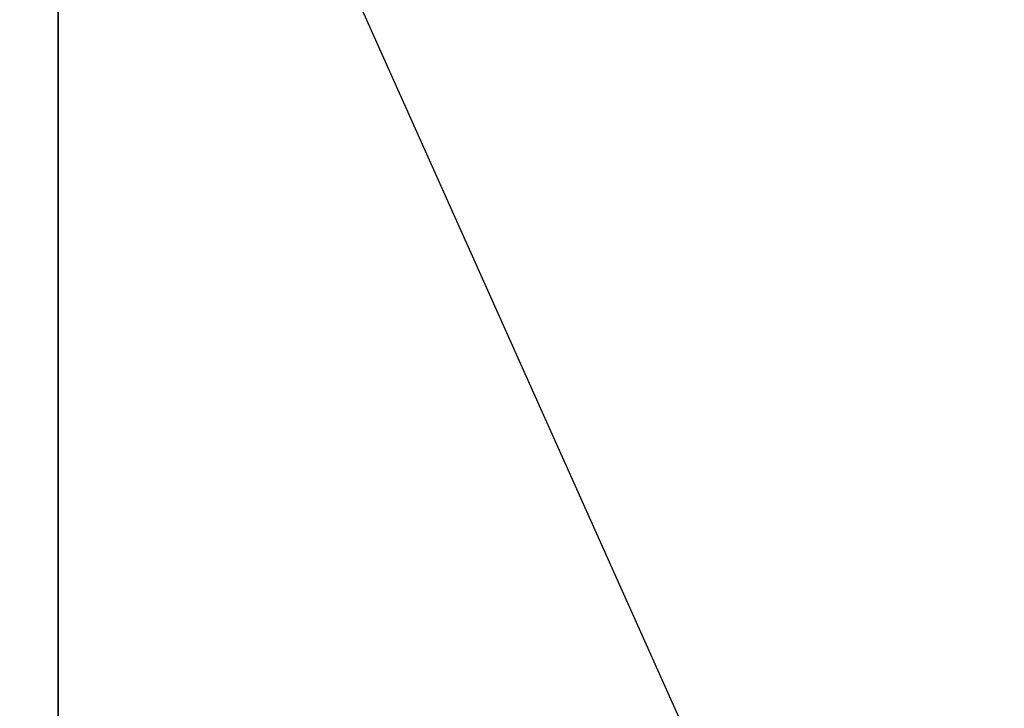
# Model space of a CAD drawing. Extents: x 0 to 80, y 0 to 80.
# Tile 637 of 656: x 10.0053 to 10.0275, y 35.3912 to 35.4067. Entities that reach past the tile are written whole.
import ezdxf

# ---------------------------------------------------------------- set-up
doc = ezdxf.new("R2010")
doc.units = 0
doc.header["$LTSCALE"] = 25.4
doc.layers.get('0').update_dxf_attribs({"color": 13, "linetype": 'CONTINUOUS'})

# ---------------------------------------------------------------- blocks, each defined once
blk = doc.blocks.new('ORBIT-I-KINKIET-20-7806-78')
at = {"color": 7}
for p, q in [((26.402742, 35.76836, 302.383881), (26.457474, 35.64608, 302.336853)), ((26.402742, 35.64608, 302.383881), (26.402742, 35.76836, 302.383881))]:
    blk.add_line(p, q, dxfattribs=at)
mesh = blk.add_polyface(dxfattribs=at)
corners = [(26.402742, 35.64608, 302.383881), (25.678438, 35.76836, 302.75235), (26.402742, 35.76836, 302.383881)]
mesh.append_faces([[corners[k] for k in face] for face in [(0, 1, 2)]], dxfattribs={"color": 7})
mesh = blk.add_polyface(dxfattribs=at)
corners = [(26.402742, 35.64608, 302.383881), (25.678438, 35.64608, 302.75235), (25.678438, 35.76836, 302.75235)]
mesh.append_faces([[corners[k] for k in face] for face in [(0, 1, 2)]], dxfattribs={"color": 7})
mesh = blk.add_polyface(dxfattribs=at)
corners = [(26.884285, 35.76836, 346.246277), (26.13513, 35.64608, 345.893158), (26.884285, 35.64608, 346.246277)]
mesh.append_faces([[corners[k] for k in face] for face in [(0, 1, 2)]], dxfattribs={"color": 7})
mesh = blk.add_polyface(dxfattribs=at)
corners = [(26.884285, 35.76836, 346.246277), (26.13513, 35.76836, 345.893158), (26.13513, 35.64608, 345.893158)]
mesh.append_faces([[corners[k] for k in face] for face in [(0, 1, 2)]], dxfattribs={"color": 7})

msp = doc.modelspace()

# ---------------------------------------------------------------- block references
at = {"color": 0}
msp.add_blockref('ORBIT-I-KINKIET-20-7806-78', (-16.396614, -0.346078, -57.5), dxfattribs=at)

doc.saveas('drawing.dxf')
